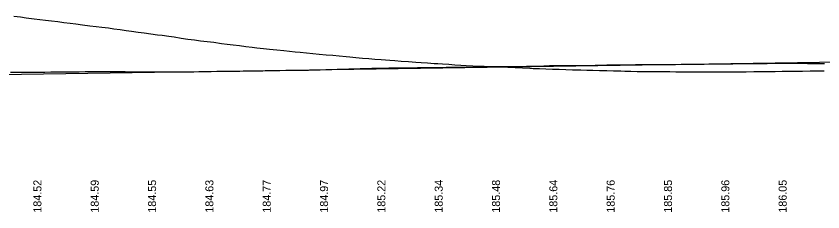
# Model space of a CAD drawing. Extents: x 1838386 to 1955906, y 719739 to 834437.
# Drawn here: x 1882790 to 1883494, y 820601 to 820771 of the extents above; entities that cross this region are included whole.
import ezdxf

# ---------------------------------------------------------------- set-up
doc = ezdxf.new("R2010")
doc.units = 0
for name, color, linetype in [('RD_DDB_Profile_EX', 7, 'Continuous'), ('RD_DDB_Profile_PR', 7, 'Continuous'), ('RD_DDB_StripGrade', 7, 'Continuous'), ('RD_Sketch1', 7, 'Continuous')]:
    doc.layers.add(name, color=color, linetype=linetype)

msp = doc.modelspace()

# ---------------------------------------------------------------- linework, layer by layer
at = {"layer": 'RD_DDB_Profile_EX'}
for points in [[(1882890.15, 820722.8), (1882895.15, 820722.76), (1882900.15, 820722.75), (1882905.15, 820722.77), (1882910.15, 820722.83), (1882915.15, 820722.89), (1882920.15, 820722.93), (1882925.15, 820722.94), (1882930.15, 820722.95), (1882935.15, 820722.98), (1882940.15, 820723), (1882945.15, 820723.03), (1882950.15, 820723.09), (1882955.15, 820723.17), (1882960.15, 820723.25), (1882965.15, 820723.33), (1882970.15, 820723.39), (1882975.15, 820723.45), (1882980.15, 820723.52), (1882985.15, 820723.58), (1882990.15, 820723.63), (1882995.15, 820723.68), (1883000.15, 820723.71), (1883005.15, 820723.8), (1883010.15, 820723.91), (1883015.15, 820724.02), (1883020.15, 820724.12), (1883025.15, 820724.22), (1883030.15, 820724.32), (1883035.15, 820724.38), (1883040.15, 820724.42), (1883045.15, 820724.46), (1883050.15, 820724.58), (1883055.15, 820724.73), (1883060.15, 820724.87), (1883065.15, 820725.01), (1883070.15, 820725.14), (1883075.15, 820725.25), (1883080.15, 820725.4), (1883085.15, 820725.54), (1883090.15, 820725.69), (1883095.15, 820725.85), (1883100.15, 820725.97), (1883105.15, 820726.07), (1883110.15, 820726.16), (1883115.15, 820726.24), (1883120.15, 820726.31), (1883125.15, 820726.38), (1883130.15, 820726.44), (1883135.15, 820726.5), (1883140.15, 820726.57), (1883145.15, 820726.63), (1883150.15, 820726.69), (1883155.15, 820726.75), (1883160.15, 820726.81), (1883165.15, 820726.87), (1883170.15, 820726.92), (1883175.15, 820726.96), (1883180.15, 820727.01), (1883185.15, 820727.06), (1883190.15, 820727.15), (1883195.15, 820727.25), (1883200.15, 820727.34), (1883205.15, 820727.42), (1883210.15, 820727.48), (1883215.15, 820727.55), (1883220.15, 820727.54), (1883225.15, 820727.6), (1883230.15, 820727.67), (1883235.15, 820727.72), (1883240.15, 820727.83), (1883245.15, 820727.97), (1883250.15, 820728.12), (1883255.15, 820728.27), (1883260.15, 820728.3), (1883265.15, 820728.31), (1883270.15, 820728.33), (1883275.15, 820728.39), (1883280.15, 820728.44), (1883285.15, 820728.48), (1883290.15, 820728.55), (1883295.15, 820728.66), (1883300.15, 820728.77), (1883305.15, 820728.86), (1883310.15, 820728.89), (1883315.15, 820728.93), (1883320.15, 820728.97), (1883325.15, 820729.05), (1883330.15, 820729.14), (1883335.15, 820729.19), (1883340.15, 820729.21), (1883345.15, 820729.24), (1883350.15, 820729.27), (1883355.15, 820729.32), (1883360.15, 820729.38), (1883365.15, 820729.41), (1883370.15, 820729.45), (1883375.15, 820729.49), (1883380.15, 820729.53), (1883385.15, 820729.57), (1883390.15, 820729.65)], [(1883390.15, 820729.65), (1883395.15, 820729.73), (1883400.15, 820729.79), (1883405.15, 820729.85), (1883410.15, 820729.91), (1883415.15, 820729.97), (1883420.15, 820730.03), (1883425.15, 820730.09), (1883430.15, 820730.16), (1883435.15, 820730.21), (1883440.15, 820730.25), (1883445.15, 820730.29), (1883450.15, 820730.35), (1883455.15, 820730.4), (1883460.15, 820730.37), (1883465.15, 820730.35), (1883470.15, 820730.34), (1883475.15, 820730.32), (1883480.15, 820730.3), (1883485.15, 820730.3), (1883490.15, 820730.29), (1883495.15, 820730.3)], [(1882785.15, 820722.51), (1882790.15, 820722.55), (1882795.15, 820722.56), (1882800.15, 820722.57), (1882805.15, 820722.6), (1882810.15, 820722.66), (1882815.15, 820722.74), (1882820.15, 820722.81), (1882825.15, 820722.86), (1882830.15, 820722.91), (1882835.15, 820722.94), (1882840.15, 820722.98), (1882845.15, 820723.02), (1882850.15, 820723.05), (1882855.15, 820723.07), (1882860.15, 820723.08), (1882865.15, 820723.08), (1882870.15, 820723.09), (1882875.15, 820723.1), (1882880.15, 820723.1), (1882885.15, 820723.06), (1882890.15, 820722.8)]]:
    msp.add_lwpolyline(points, dxfattribs=at)
at = {"layer": 'RD_DDB_Profile_PR'}
msp.add_line((1882775.08, 820720.61), (1883530.2, 820731.93), dxfattribs=at)
at = {"layer": 'RD_Sketch1'}
msp.add_lwpolyline([(1882788.01, 820771.43), (1882793.77, 820770.7), (1882798.92, 820770.04), (1882805.78, 820769.19), (1882810.7, 820768.56), (1882815.51, 820767.98), (1882820.78, 820767.32), (1882826.39, 820766.62), (1882831.74, 820765.98), (1882837.06, 820765.31), (1882842.17, 820764.73), (1882847.8, 820763.97), (1882854.35, 820762.99), (1882859.92, 820762.27), (1882864.7, 820761.74), (1882870.52, 820761.13), (1882875.37, 820760.46), (1882880.63, 820759.77), (1882885.9, 820759.03), (1882890.55, 820758.41), (1882896.47, 820757.59), (1882901.59, 820756.9), (1882907.6, 820756.08), (1882913.32, 820755.26), (1882917.32, 820754.72), (1882923.15, 820753.97), (1882927.97, 820753.26), (1882934.04, 820752.32), (1882939.78, 820751.48), (1882945.59, 820750.67), (1882950.83, 820750.04), (1882956.62, 820749.35), (1882962.51, 820748.62), (1882969.23, 820747.65), (1882974.16, 820746.95), (1882979.36, 820746.36), (1882984.73, 820745.79), (1882990.4, 820745.07), (1882996.02, 820744.41), (1883000.03, 820743.95), (1883005.78, 820743.27), (1883011.13, 820742.58), (1883017.36, 820741.94), (1883023.59, 820741.35), (1883028.39, 820740.93), (1883033.51, 820740.45), (1883037.87, 820740.06), (1883043.33, 820739.51), (1883048.85, 820738.96), (1883054.39, 820738.43), (1883060.33, 820737.85), (1883066.12, 820737.31), (1883071.91, 820736.8), (1883077.77, 820736.21), (1883081.04, 820735.89), (1883086.41, 820735.36), (1883092.23, 820734.92), (1883097.62, 820734.49), (1883102.8, 820734), (1883108.5, 820733.54), (1883116.03, 820733.01), (1883120.34, 820732.74), (1883125.98, 820732.33), (1883132.2, 820731.85), (1883138.59, 820731.35), (1883143.37, 820731.01), (1883148.76, 820730.65), (1883154.61, 820730.23), (1883157.82, 820730.07), (1883162.04, 820729.77), (1883167.57, 820729.44), (1883172.75, 820729.13), (1883177.99, 820728.8), (1883182.62, 820728.54), (1883188.31, 820728.17), (1883193.08, 820727.92), (1883194.23, 820727.89), (1883198.38, 820727.7), (1883202.19, 820727.62), (1883207.9, 820727.43), (1883212.99, 820727.17), (1883218.87, 820726.94), (1883225.33, 820726.62), (1883231.54, 820726.34), (1883238.08, 820726.03), (1883241.01, 820725.94), (1883246.64, 820725.73), (1883252.12, 820725.46), (1883257.96, 820725.27), (1883263.59, 820725.09), (1883269.55, 820724.92), (1883275.17, 820724.74), (1883278.6, 820724.65), (1883282.5, 820724.51), (1883287.93, 820724.34), (1883293.01, 820724.21), (1883298.94, 820724.07), (1883305.13, 820723.93), (1883311.11, 820723.79), (1883317.53, 820723.64), (1883320.96, 820723.55), (1883326.3, 820723.46), (1883331.81, 820723.32), (1883337.63, 820723.19), (1883342.55, 820723.14), (1883349.32, 820723.11), (1883356.53, 820723.1), (1883360.24, 820723.06), (1883365.49, 820722.98), (1883371.12, 820722.92), (1883375.55, 820722.92), (1883378.95, 820722.91), (1883384.94, 820722.88), (1883390.42, 820722.85), (1883396.82, 820722.86), (1883402.48, 820722.86), (1883409, 820722.88), (1883414.75, 820722.92), (1883421.28, 820722.96), (1883426.7, 820722.98), (1883433.56, 820723.09), (1883439.24, 820723.13), (1883446.58, 820723.24), (1883452.07, 820723.3), (1883458.19, 820723.38), (1883463.55, 820723.46), (1883470.35, 820723.55), (1883475.82, 820723.61), (1883482.56, 820723.72), (1883488.01, 820723.8), (1883494.76, 820723.81)], dxfattribs=at)
msp.add_lwpolyline([(1882788.01, 820771.43), (1882793.77, 820770.7), (1882798.92, 820770.04), (1882805.78, 820769.19), (1882810.7, 820768.56), (1882815.51, 820767.98), (1882820.78, 820767.32), (1882826.39, 820766.62), (1882831.74, 820765.98), (1882837.06, 820765.31), (1882842.17, 820764.73), (1882847.8, 820763.97), (1882854.35, 820762.99), (1882859.92, 820762.27), (1882864.7, 820761.74), (1882870.52, 820761.13), (1882875.37, 820760.46), (1882880.63, 820759.77), (1882885.9, 820759.03), (1882890.55, 820758.41), (1882896.47, 820757.59), (1882901.59, 820756.9), (1882907.6, 820756.08), (1882913.32, 820755.26), (1882917.32, 820754.72), (1882923.15, 820753.97), (1882927.97, 820753.26), (1882934.04, 820752.32), (1882939.78, 820751.48), (1882945.59, 820750.67), (1882950.83, 820750.04), (1882956.62, 820749.35), (1882962.51, 820748.62), (1882969.23, 820747.65), (1882974.16, 820746.95), (1882979.36, 820746.36), (1882984.73, 820745.79), (1882990.4, 820745.07), (1882996.02, 820744.41), (1883000.03, 820743.95), (1883005.78, 820743.27), (1883011.13, 820742.58), (1883017.36, 820741.94), (1883023.59, 820741.35), (1883028.39, 820740.93), (1883033.51, 820740.45), (1883037.87, 820740.06), (1883043.33, 820739.51), (1883048.85, 820738.96), (1883054.39, 820738.43), (1883060.33, 820737.85), (1883066.12, 820737.31), (1883071.91, 820736.8), (1883077.77, 820736.21), (1883081.04, 820735.89), (1883086.41, 820735.36), (1883092.23, 820734.92), (1883097.62, 820734.49), (1883102.8, 820734), (1883108.5, 820733.54), (1883116.03, 820733.01), (1883120.34, 820732.74), (1883125.98, 820732.33), (1883132.2, 820731.85), (1883138.59, 820731.35), (1883143.37, 820731.01), (1883148.76, 820730.65), (1883154.61, 820730.23), (1883157.82, 820730.07), (1883162.04, 820729.77), (1883167.57, 820729.44), (1883172.75, 820729.13), (1883177.99, 820728.8), (1883182.62, 820728.54), (1883188.31, 820728.17), (1883193.08, 820727.92), (1883194.23, 820727.89), (1883198.38, 820727.7), (1883202.19, 820727.62), (1883207.9, 820727.43), (1883212.99, 820727.17), (1883218.87, 820726.94), (1883225.33, 820726.62), (1883231.54, 820726.34), (1883238.08, 820726.03), (1883241.01, 820725.94), (1883246.64, 820725.73), (1883252.12, 820725.46), (1883257.96, 820725.27), (1883263.59, 820725.09), (1883269.55, 820724.92), (1883275.17, 820724.74), (1883278.6, 820724.65), (1883282.5, 820724.51), (1883287.93, 820724.34), (1883293.01, 820724.21), (1883298.94, 820724.07), (1883305.13, 820723.93), (1883311.11, 820723.79), (1883317.53, 820723.64), (1883320.96, 820723.55), (1883326.3, 820723.46), (1883331.81, 820723.32), (1883337.63, 820723.19), (1883342.55, 820723.14), (1883349.32, 820723.11), (1883356.53, 820723.1), (1883360.24, 820723.06), (1883365.49, 820722.98), (1883371.12, 820722.92), (1883375.55, 820722.92), (1883378.95, 820722.91), (1883384.94, 820722.88), (1883390.42, 820722.85), (1883396.82, 820722.86), (1883402.48, 820722.86), (1883409, 820722.88), (1883414.75, 820722.92), (1883421.28, 820722.96), (1883426.7, 820722.98), (1883433.56, 820723.09), (1883439.24, 820723.13), (1883446.58, 820723.24), (1883452.07, 820723.3), (1883458.19, 820723.38), (1883463.55, 820723.46), (1883470.35, 820723.55), (1883475.82, 820723.61), (1883482.56, 820723.72), (1883488.01, 820723.8), (1883494.76, 820723.81)], dxfattribs=at)
msp.add_lwpolyline([(1882788.01, 820771.43), (1882793.77, 820770.7), (1882798.92, 820770.04), (1882805.78, 820769.19), (1882810.7, 820768.56), (1882815.51, 820767.98), (1882820.78, 820767.32), (1882826.39, 820766.62), (1882831.74, 820765.98), (1882837.06, 820765.31), (1882842.17, 820764.73), (1882847.8, 820763.97), (1882854.35, 820762.99), (1882859.92, 820762.27), (1882864.7, 820761.74), (1882870.52, 820761.13), (1882875.37, 820760.46), (1882880.63, 820759.77), (1882885.9, 820759.03), (1882890.55, 820758.41), (1882896.47, 820757.59), (1882901.59, 820756.9), (1882907.6, 820756.08), (1882913.32, 820755.26), (1882917.32, 820754.72), (1882923.15, 820753.97), (1882927.97, 820753.26), (1882934.04, 820752.32), (1882939.78, 820751.48), (1882945.59, 820750.67), (1882950.83, 820750.04), (1882956.62, 820749.35), (1882962.51, 820748.62), (1882969.23, 820747.65), (1882974.16, 820746.95), (1882979.36, 820746.36), (1882984.73, 820745.79), (1882990.4, 820745.07), (1882996.02, 820744.41), (1883000.03, 820743.95), (1883005.78, 820743.27), (1883011.13, 820742.58), (1883017.36, 820741.94), (1883023.59, 820741.35), (1883028.39, 820740.93), (1883033.51, 820740.45), (1883037.87, 820740.06), (1883043.33, 820739.51), (1883048.85, 820738.96), (1883054.39, 820738.43), (1883060.33, 820737.85), (1883066.12, 820737.31), (1883071.91, 820736.8), (1883077.77, 820736.21), (1883081.04, 820735.89), (1883086.41, 820735.36), (1883092.23, 820734.92), (1883097.62, 820734.49), (1883102.8, 820734), (1883108.5, 820733.54), (1883116.03, 820733.01), (1883120.34, 820732.74), (1883125.98, 820732.33), (1883132.2, 820731.85), (1883138.59, 820731.35), (1883143.37, 820731.01), (1883148.76, 820730.65), (1883154.61, 820730.23), (1883157.82, 820730.07), (1883162.04, 820729.77), (1883167.57, 820729.44), (1883172.75, 820729.13), (1883177.99, 820728.8), (1883182.62, 820728.54), (1883188.31, 820728.17), (1883193.08, 820727.92), (1883194.23, 820727.89), (1883198.38, 820727.7), (1883202.19, 820727.62), (1883207.9, 820727.43), (1883212.99, 820727.17), (1883218.87, 820726.94), (1883225.33, 820726.62), (1883231.54, 820726.34), (1883238.08, 820726.03), (1883241.01, 820725.94), (1883246.64, 820725.73), (1883252.12, 820725.46), (1883257.96, 820725.27), (1883263.59, 820725.09), (1883269.55, 820724.92), (1883275.17, 820724.74), (1883278.6, 820724.65), (1883282.5, 820724.51), (1883287.93, 820724.34), (1883293.01, 820724.21), (1883298.94, 820724.07), (1883305.13, 820723.93), (1883311.11, 820723.79), (1883317.53, 820723.64), (1883320.96, 820723.55), (1883326.3, 820723.46), (1883331.81, 820723.32), (1883337.63, 820723.19), (1883342.55, 820723.14), (1883349.32, 820723.11), (1883356.53, 820723.1), (1883360.24, 820723.06), (1883365.49, 820722.98), (1883371.12, 820722.92), (1883375.55, 820722.92), (1883378.95, 820722.91), (1883384.94, 820722.88), (1883390.42, 820722.85), (1883396.82, 820722.86), (1883402.48, 820722.86), (1883409, 820722.88), (1883414.75, 820722.92), (1883421.28, 820722.96), (1883426.7, 820722.98), (1883433.56, 820723.09), (1883439.24, 820723.13), (1883446.58, 820723.24), (1883452.07, 820723.3), (1883458.19, 820723.38), (1883463.55, 820723.46), (1883470.35, 820723.55), (1883475.82, 820723.61), (1883482.56, 820723.72), (1883488.01, 820723.8), (1883494.76, 820723.81)], dxfattribs=at)

# ---------------------------------------------------------------- texts
at = {"layer": 'RD_DDB_StripGrade'}
for s, p in [('184.52', (1882812.08, 820600.13)), ('184.59', (1882862.08, 820600.13)), ('184.55', (1882912.08, 820600.13)), ('184.63', (1882962.08, 820600.13)), ('184.77', (1883012.08, 820600.13)), ('184.97', (1883062.08, 820600.13)), ('185.22', (1883112.08, 820600.13)), ('185.34', (1883162.08, 820600.13)), ('185.48', (1883212.08, 820600.13)), ('185.64', (1883262.08, 820600.13)), ('185.76', (1883312.08, 820600.13)), ('185.85', (1883362.08, 820600.13)), ('185.96', (1883412.08, 820600.13)), ('186.05', (1883462.08, 820600.13))]:
    msp.add_text(s, height=7, rotation=90, dxfattribs=at).set_placement(p)

doc.saveas('drawing.dxf')
